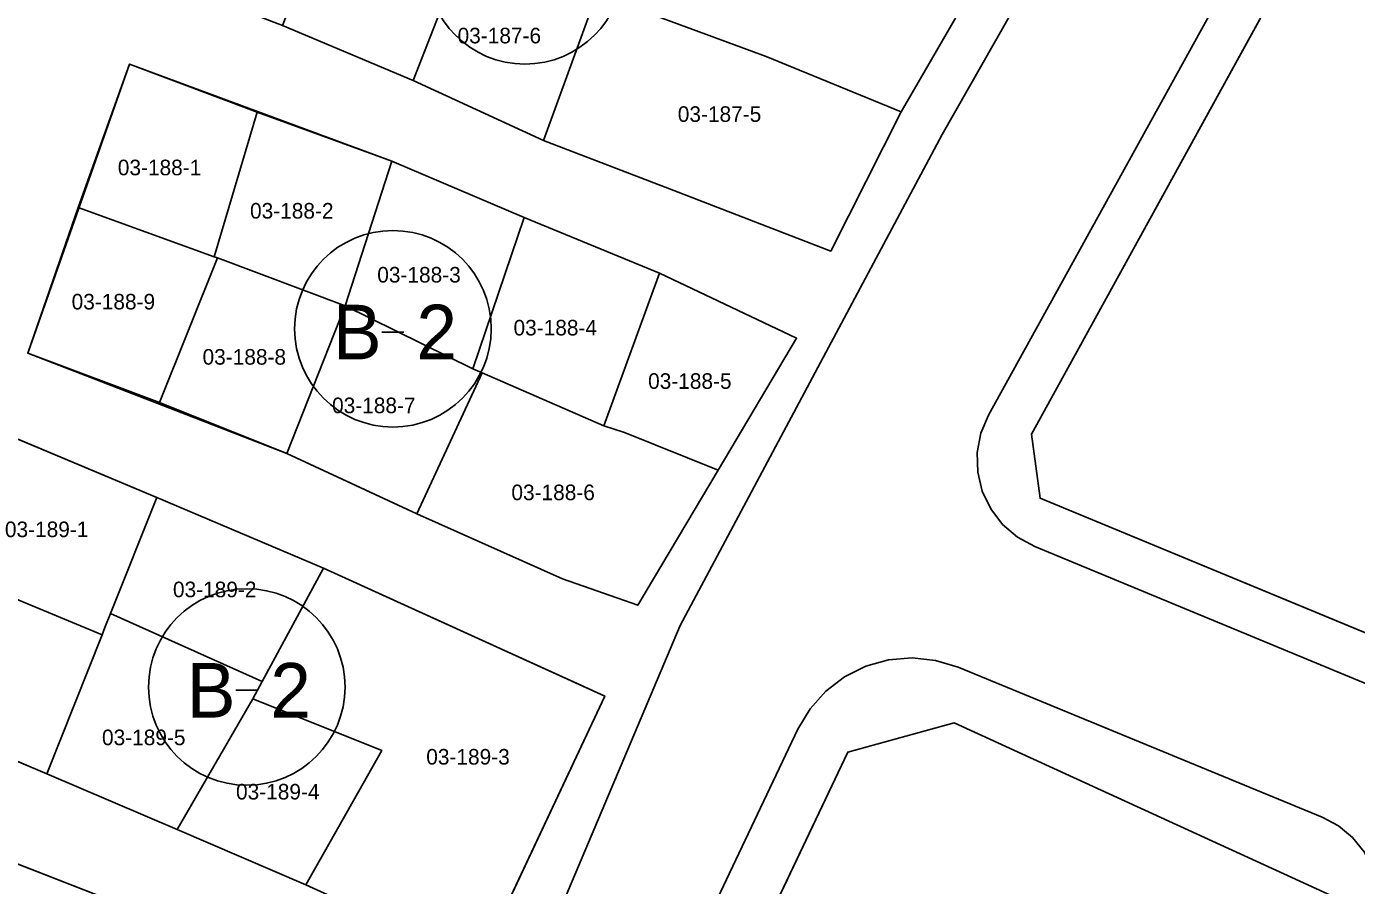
# Model space of a CAD drawing. Extents: x 413946 to 415528, y 4453939 to 4454944.
# Drawn here: x 414381.5 to 414466.7, y 4454115.6 to 4454170.6 of the extents above; entities that cross this region are included whole.
import ezdxf

# ---------------------------------------------------------------- set-up
doc = ezdxf.new("R2010")
doc.units = 0
for name, color, linetype in [('0_KADASTRO', 7, 'Continuous'), ('Level 27', 7, 'Continuous'), ('Level 28', 7, 'Continuous'), ('Level 29', 7, 'Continuous'), ('Level 54', 7, 'Continuous'), ('Level 62', 7, 'Continuous'), ('SEMBOL', 7, 'Continuous')]:
    doc.layers.add(name, color=color, linetype=linetype)

msp = doc.modelspace()

# ---------------------------------------------------------------- linework, layer by layer
at = {"layer": '0_KADASTRO'}
for points in [[(414445.88, 4454144.476), (414463.728, 4454176.933), (414483.427, 4454202.041), (414528.309, 4454186.51), (414500.016, 4454118.196), (414446.436, 4454140.38)], [(414418.01, 4454172.711), (414421.676, 4454181.981), (414433.441, 4454177.901), (414442.445, 4454173.658), (414437.527, 4454165.14), (414428.876, 4454168.7), (414426.445, 4454169.593)], [(414397.862, 4454170.675), (414401.324, 4454179.496), (414409.758, 4454176.198), (414406.244, 4454167.167)], [(414406.244, 4454167.167), (414409.758, 4454176.198), (414418.01, 4454172.711), (414414.593, 4454163.319)], [(414414.593, 4454163.319), (414418.01, 4454172.711), (414426.445, 4454169.593), (414428.876, 4454168.7), (414437.527, 4454165.14), (414433.014, 4454156.218), (414422.957, 4454160.112)], [(414384.758, 4454159.02), (414388.05, 4454168.212), (414396.243, 4454165.138), (414393.48, 4454155.862)], [(414393.48, 4454155.862), (414396.243, 4454165.138), (414404.876, 4454161.981), (414401.883, 4454152.717), (414393.69, 4454155.79)], [(414401.883, 4454152.717), (414404.876, 4454161.981), (414413.355, 4454158.385), (414410.077, 4454148.663)], [(414381.534, 4454149.668), (414384.758, 4454159.02), (414393.48, 4454155.862), (414393.69, 4454155.79), (414389.976, 4454146.523)], [(414410.077, 4454148.663), (414413.355, 4454158.385), (414422.043, 4454154.807), (414418.476, 4454145.008), (414410.675, 4454148.408)], [(414389.976, 4454146.523), (414393.69, 4454155.79), (414401.883, 4454152.717), (414398.138, 4454143.239)], [(414418.476, 4454145.008), (414422.043, 4454154.807), (414430.827, 4454150.648), (414425.791, 4454142.172), (414419.782, 4454144.596)], [(414398.138, 4454143.239), (414401.883, 4454152.717), (414410.077, 4454148.663), (414410.675, 4454148.408), (414406.484, 4454139.374)], [(414406.484, 4454139.374), (414410.675, 4454148.408), (414418.476, 4454145.008), (414419.782, 4454144.596), (414425.791, 4454142.172), (414420.643, 4454133.517), (414415.808, 4454135.211)], [(414374.208, 4454136.644), (414379.622, 4454144.688), (414389.796, 4454140.425), (414386.838, 4454132.99), (414386.48, 4454132.093), (414386.296, 4454131.624)], [(414386.838, 4454132.99), (414389.796, 4454140.425), (414400.488, 4454135.887), (414396.551, 4454128.621)], [(414368.805, 4454128.611), (414374.208, 4454136.644), (414386.296, 4454131.624), (414382.755, 4454122.714)], [(414395.961, 4454127.526), (414396.551, 4454128.621), (414400.488, 4454135.887), (414417.452, 4454128.183), (414418.528, 4454127.693), (414410.472, 4454110.551), (414407.703, 4454111.807), (414399.355, 4454115.593), (414404.224, 4454124.211)], [(414382.755, 4454122.714), (414386.296, 4454131.624), (414386.48, 4454132.093), (414386.838, 4454132.99), (414396.551, 4454128.621), (414395.961, 4454127.526), (414391.115, 4454119.128)], [(414391.115, 4454119.128), (414395.961, 4454127.526), (414404.224, 4454124.211), (414399.355, 4454115.593)], [(414407.78, 4454068.68), (414421.87, 4454098.33), (414434.1, 4454124.09), (414440.92, 4454125.97), (414466.4, 4454114.31), (414453.68, 4454084.69), (414440.97, 4454055.1)]]:
    msp.add_lwpolyline(points, close=True, dxfattribs=at)
at = {"layer": 'Level 27'}
for p, q in [((414442.445, 4454173.658), (414437.527, 4454165.14)), ((414406.244, 4454167.167), (414397.862, 4454170.675)), ((414381.534, 4454149.668), (414388.05, 4454168.212)), ((414388.05, 4454168.212), (414404.876, 4454161.981)), ((414414.593, 4454163.319), (414406.244, 4454167.167)), ((414437.527, 4454165.14), (414433.014, 4454156.218)), ((414422.957, 4454160.112), (414414.593, 4454163.319)), ((414404.876, 4454161.981), (414413.355, 4454158.385)), ((414433.014, 4454156.218), (414422.957, 4454160.112)), ((414413.355, 4454158.385), (414422.043, 4454154.807)), ((414422.043, 4454154.807), (414430.827, 4454150.648)), ((414430.827, 4454150.648), (414425.791, 4454142.172)), ((414398.138, 4454143.239), (414381.534, 4454149.668)), ((414380.129, 4454144.475), (414389.796, 4454140.425)), ((414402.25, 4454141.335), (414398.138, 4454143.239)), ((414406.484, 4454139.374), (414402.25, 4454141.335)), ((414425.791, 4454142.172), (414420.643, 4454133.517)), ((414389.796, 4454140.425), (414400.488, 4454135.887)), ((414415.808, 4454135.211), (414406.484, 4454139.374)), ((414400.488, 4454135.887), (414418.529, 4454127.694)), ((414420.643, 4454133.517), (414415.808, 4454135.211)), ((414382.755, 4454122.714), (414370.942, 4454127.707)), ((414418.529, 4454127.694), (414410.472, 4454110.551)), ((414391.115, 4454119.128), (414382.755, 4454122.714)), ((414399.355, 4454115.593), (414391.115, 4454119.128)), ((414377.921, 4454118.08), (414388.906, 4454113.788)), ((414410.472, 4454110.551), (414399.355, 4454115.593))]:
    msp.add_line(p, q, dxfattribs=at)
at = {"layer": 'Level 28'}
for p, q in [((414500.016, 4454118.196), (414446.436, 4454140.38)), ((414434.1, 4454124.09), (414440.92, 4454125.97)), ((414440.92, 4454125.97), (414466.4, 4454114.31)), ((414421.87, 4454098.33), (414434.1, 4454124.09))]:
    msp.add_line(p, q, dxfattribs=at)
at = {"layer": 'Level 29'}
for p, q in [((414445.88, 4454144.476), (414463.728, 4454176.933)), ((414446.436, 4454140.38), (414445.88, 4454144.476))]:
    msp.add_line(p, q, dxfattribs=at)
at = {"layer": 'Level 54'}
for points in [[(414483.427, 4454202.041), (414528.309, 4454186.51), (414500.016, 4454118.196), (414446.436, 4454140.38), (414445.88, 4454144.476), (414463.728, 4454176.933)], [(414433.441, 4454177.901), (414442.445, 4454173.658), (414437.527, 4454165.14), (414433.014, 4454156.218), (414422.957, 4454160.112), (414414.593, 4454163.319), (414406.244, 4454167.167), (414397.862, 4454170.675), (414390.82, 4454173.42), (414394.948, 4454192.211), (414404.679, 4454188.539), (414413.332, 4454185.199), (414421.676, 4454181.981)], [(414425.791, 4454142.172), (414420.643, 4454133.517), (414415.808, 4454135.211), (414406.484, 4454139.374), (414402.25, 4454141.335), (414398.138, 4454143.239), (414381.534, 4454149.668), (414388.05, 4454168.212), (414404.876, 4454161.981), (414413.355, 4454158.385), (414422.043, 4454154.807), (414430.827, 4454150.648)], [(414410.472, 4454110.551), (414399.355, 4454115.593), (414391.115, 4454119.128), (414382.755, 4454122.714), (414370.942, 4454127.707), (414374.68, 4454136.449), (414376.121, 4454135.83), (414380.129, 4454144.475), (414389.796, 4454140.425), (414400.488, 4454135.887), (414418.529, 4454127.694)], [(414440.92, 4454125.97), (414466.4, 4454114.31), (414453.68, 4454084.69), (414440.97, 4454055.1), (414407.78, 4454068.68), (414421.87, 4454098.33), (414434.1, 4454124.09)], [(414388.906, 4454113.788), (414399.89, 4454109.496), (414407.278, 4454105.816), (414408.665, 4454105.126), (414403.809, 4454096.55), (414397.007, 4454083.528), (414378.346, 4454095.719), (414357.173, 4454110.445), (414362.673, 4454118.132), (414366.212, 4454124.087), (414377.921, 4454118.08)]]:
    msp.add_lwpolyline(points, close=True, dxfattribs=at)
at = {"layer": 'Level 62'}
for p, q in [((414462.013, 4454179.929), (414443.134, 4454145.709)), ((414505.34, 4454112.745), (414446.096, 4454137.275))]:
    msp.add_line(p, q, dxfattribs=at)
for points in [[(414452.873, 4454186.05), (414440.154, 4454163.692), (414423.354, 4454132.225), (414411.378, 4454103.839), (414407.401, 4454096.32)], [(414443.134, 4454145.709), (414442.647, 4454144.549), (414442.412, 4454143.313), (414442.44, 4454142.055), (414442.731, 4454140.83), (414443.27, 4454139.693), (414444.034, 4454138.693), (414444.991, 4454137.875), (414446.096, 4454137.275)], [(414441.183, 4454129.537), (414439.732, 4454129.979), (414438.225, 4454130.139), (414436.714, 4454130.012), (414435.254, 4454129.602), (414433.898, 4454128.924), (414432.694, 4454128.002), (414431.685, 4454126.87), (414430.909, 4454125.568)], [(414441.183, 4454129.537), (414464.515, 4454119.929)], [(414416.805, 4454095.834), (414430.909, 4454125.568)], [(414467.752, 4454112.034), (414468.106, 4454113.164), (414468.23, 4454114.342), (414468.121, 4454115.522), (414467.782, 4454116.657), (414467.226, 4454117.704), (414466.476, 4454118.62), (414465.56, 4454119.372), (414464.515, 4454119.929)]]:
    msp.add_lwpolyline(points, dxfattribs=at)
at = {"layer": 'SEMBOL'}
for p, q in [((414404.243, 4454151.032), (414405.643, 4454151.032)), ((414394.875, 4454128.065), (414396.275, 4454128.065))]:
    msp.add_line(p, q, dxfattribs=at)
for centre in [(414413.405, 4454174.51), (414404.943, 4454151.24), (414395.575, 4454128.272)]:
    msp.add_circle(centre, 6.3, dxfattribs=at)

# ---------------------------------------------------------------- texts
at = {"layer": '0_KADASTRO'}
for s, p in [('03-187-6', (414409.09, 4454169.54)), ('03-187-5', (414423.208, 4454164.505)), ('03-188-1', (414387.304, 4454161.082)), ('03-188-2', (414395.782, 4454158.306)), ('03-188-3', (414403.94, 4454154.206)), ('03-188-9', (414384.343, 4454152.479)), ('03-188-4', (414412.676, 4454150.813)), ('03-188-8', (414392.739, 4454148.941)), ('03-188-5', (414421.304, 4454147.39)), ('03-188-7', (414401.041, 4454145.829)), ('03-188-6', (414412.54, 4454140.252)), ('03-189-1', (414380.066, 4454137.882)), ('03-189-2', (414390.84, 4454134.028)), ('03-189-5', (414386.29, 4454124.543)), ('03-189-3', (414407.081, 4454123.3)), ('03-189-4', (414394.884, 4454121.062))]:
    msp.add_text(s, height=1, dxfattribs=at).set_placement(p)
at = {"layer": 'SEMBOL'}
for s, p in [('B', (414401.099, 4454149.282)), ('2', (414406.451, 4454149.282)), ('B', (414391.73, 4454126.315)), ('2', (414397.083, 4454126.315))]:
    msp.add_text(s, height=3.5, dxfattribs=at).set_placement(p)

doc.saveas('drawing.dxf')
